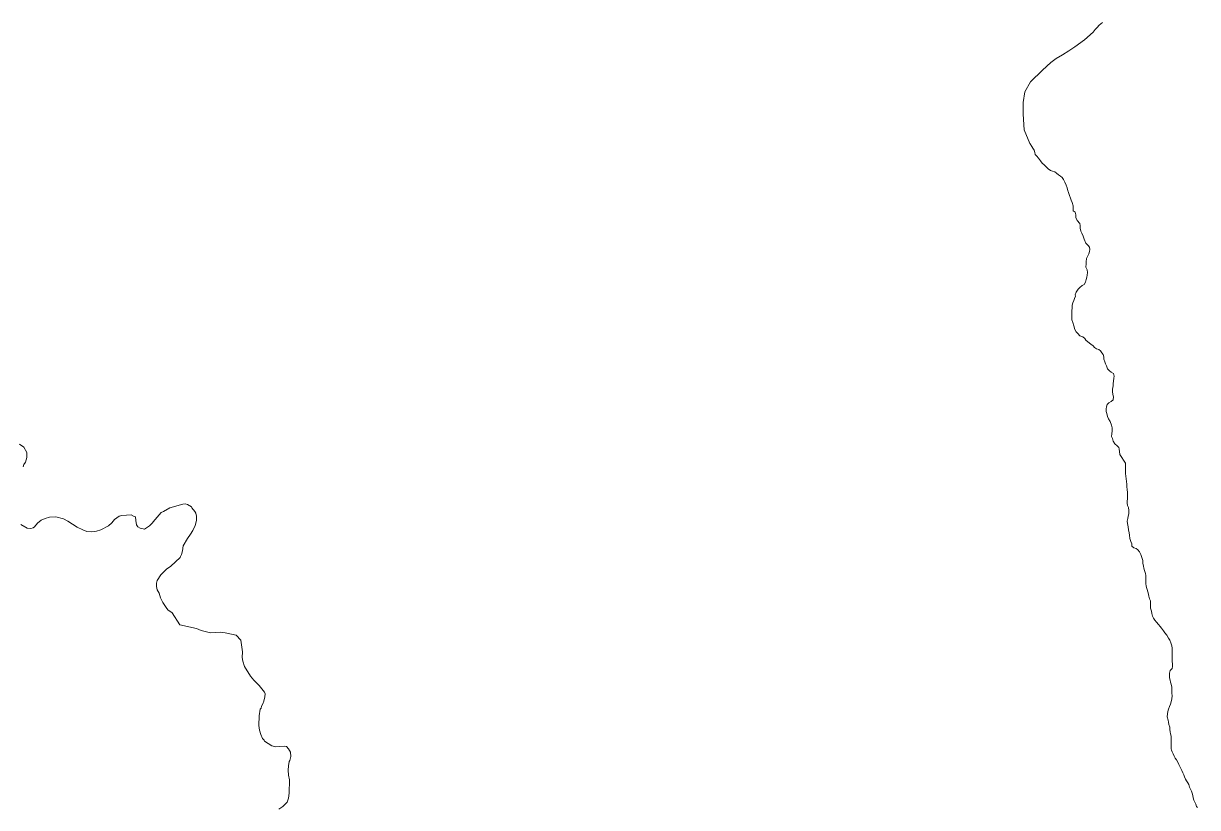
# Model space of a CAD drawing. Extents: x 553962 to 842807, y 8883888 to 9032388.
# Drawn here: x 592913 to 594068, y 8916524 to 8917295 of the extents above; entities that cross this region are included whole.
import ezdxf

# ---------------------------------------------------------------- set-up
doc = ezdxf.new("R2010")
doc.units = 0
doc.header["$LTSCALE"] = 200
doc.layers.add('6', color=7, linetype='Continuous', lineweight=13)

msp = doc.modelspace()

# ---------------------------------------------------------------- linework, layer by layer
at = {"layer": '6'}
for points in [[(593974.3, 8917296.2), (593970.9, 8917293.4), (593969.1, 8917291.2), (593967, 8917289.2), (593965, 8917286.7), (593956.6, 8917279), (593947, 8917272), (593941.1, 8917268.3), (593935.1, 8917264.2), (593935.1, 8917264.2), (593928.8, 8917260.8), (593923.4, 8917256.6), (593915.3, 8917249), (593903.6, 8917237.6), (593897.8, 8917227.8), (593896.4, 8917217.3), (593896.4, 8917205.8), (593897.2, 8917190.4), (593902.9, 8917177.1)], [(593902.9, 8917177.1), (593903.3, 8917176.8), (593904.7, 8917174.2), (593905.7, 8917172.4), (593907.1, 8917170.5), (593907.6, 8917168.2), (593908.2, 8917166.1), (593909.6, 8917164.5), (593911.5, 8917162.4), (593913.4, 8917160.1), (593915.1, 8917157.8), (593916.8, 8917155.9), (593918.8, 8917154), (593921, 8917152.1), (593923.3, 8917150.5), (593925.2, 8917149.7), (593927.4, 8917149.1), (593929.2, 8917147.8), (593931.1, 8917146.3)], [(593931.1, 8917146.3), (593932.9, 8917144.8), (593934.6, 8917143.4), (593935.8, 8917141.6), (593937.2, 8917139), (593938.6, 8917136.1), (593939.6, 8917133.4), (593940.2, 8917130.4), (593940.6, 8917129.7), (593941.3, 8917127.8), (593942, 8917125.9), (593942.7, 8917123.3), (593943.6, 8917121.1), (593944.4, 8917118.9), (593945.6, 8917115.6), (593945.6, 8917113.4), (593945.5, 8917110.8), (593947.3, 8917109.4), (593948.1, 8917106.8), (593948.1, 8917104.1), (593949.5, 8917101.2), (593951.9, 8917098.4), (593952.4, 8917096.3), (593952.4, 8917093.7), (593953.1, 8917090.6), (593954, 8917088.6), (593955.3, 8917085.7), (593956.2, 8917083), (593958, 8917078.9), (593960.2, 8917076.7), (593961.5, 8917074.9), (593961.7, 8917072.7), (593961.6, 8917070.6), (593961, 8917068.3), (593959.9, 8917066.4), (593958.7, 8917063.9), (593958.4, 8917060.7), (593958.2, 8917058.7), (593957.8, 8917055.3), (593959.4, 8917052.8), (593959.5, 8917050.1), (593959.2, 8917047.4), (593958.9, 8917045.3), (593958.2, 8917043.1), (593957.5, 8917040.4), (593956.4, 8917038.4), (593954.2, 8917037.3), (593951.9, 8917035.2), (593950.4, 8917033.6), (593948.4, 8917030.6), (593947.5, 8917028.2), (593947.6, 8917026.8), (593946.7, 8917024.4), (593946.1, 8917022.4), (593945.3, 8917020.3), (593944.6, 8917017.9), (593944.4, 8917015.8), (593944.3, 8917011.7), (593944.3, 8917009.3), (593944.2, 8917006), (593944.1, 8917003.4), (593945.1, 8917000.9), (593946.1, 8916997.5), (593947.1, 8916994), (593948.5, 8916991.6), (593949.9, 8916990.1), (593952, 8916987.6), (593955, 8916986.6), (593956.8, 8916985), (593958, 8916983.3), (593959.8, 8916981.8), (593962.7, 8916979.6), (593965, 8916977.8), (593966.6, 8916976.2), (593968.3, 8916974.8), (593970.8, 8916974.3), (593972.3, 8916972.9), (593973.6, 8916971.1), (593975.1, 8916969.2), (593975.6, 8916967.1), (593975.8, 8916964.8), (593976.7, 8916962.3), (593977.3, 8916960.3), (593978.3, 8916958.1), (593979.3, 8916955.4), (593981.2, 8916953.3), (593983, 8916952.1), (593985.2, 8916950.6), (593985.8, 8916948.1), (593985.5, 8916946.1), (593985.1, 8916943.1), (593984.9, 8916940.8), (593984.7, 8916938.6), (593984, 8916935.1), (593984, 8916932.8), (593984.6, 8916930.1), (593985.2, 8916927.7), (593984.7, 8916924.6), (593982.8, 8916923), (593980.7, 8916921.8), (593979, 8916920.3)], [(593979, 8916920.3), (593978.2, 8916918), (593978, 8916916), (593978, 8916913.3), (593978.5, 8916911.2), (593979.3, 8916908.4), (593980.3, 8916905.9), (593981.8, 8916903.3), (593983.1, 8916899.7), (593983.7, 8916897.3), (593983.7, 8916894.3), (593983.4, 8916891.3), (593983.1, 8916888.6), (593984.1, 8916886.7), (593984.8, 8916884), (593986.4, 8916881.6), (593988.6, 8916879.6), (593990.3, 8916877.7), (593990.7, 8916876.4), (593991.3, 8916870.8), (593997, 8916862.3), (593996.9, 8916853.1)], [(592908.8, 8916881.1), (592913.1, 8916878.3), (592916.1, 8916873), (592916.1, 8916868.1), (592914.8, 8916863.5), (592913.2, 8916861.2), (592912.4, 8916858.9)], [(593996.9, 8916853.1), (593996.9, 8916852.3), (593998.1, 8916841.7), (593998.4, 8916839.4), (593998.5, 8916836.3), (593998.8, 8916833.9), (593998.9, 8916831.7), (593998.9, 8916829.4), (593998.8, 8916827.2), (593998.7, 8916825), (593998.5, 8916823), (593999, 8916820.7), (594000, 8916818.7), (594000.2, 8916815.8), (594000.1, 8916812.4), (593999.7, 8916810.2), (593999.1, 8916808.1), (593998.6, 8916805.3), (593998.9, 8916802.9), (593999.6, 8916799.7), (593999.8, 8916796.9), (594000.5, 8916793.9), (594000.8, 8916791.7), (594001.1, 8916788.2), (594002.2, 8916785.5), (594003.1, 8916783), (594003.1, 8916780.8), (594005.2, 8916779.1), (594007.4, 8916778.3), (594009.2, 8916777), (594010.8, 8916775.2), (594011.9, 8916772.7), (594013.1, 8916769.7), (594013.9, 8916766.8), (594014.1, 8916764), (594014.5, 8916761.2), (594014.9, 8916759.2), (594015.8, 8916756.9), (594016.5, 8916753.8), (594016.9, 8916751.8), (594017, 8916749.7), (594016.8, 8916747.5), (594016.9, 8916744.1), (594017.2, 8916741.5), (594017.9, 8916739.2), (594019.1, 8916734.7), (594020, 8916731.6), (594020.7, 8916728.8), (594021.4, 8916726.8), (594021.7, 8916724.8), (594021.6, 8916722), (594021.6, 8916719.8), (594022.6, 8916716.9), (594022.8, 8916714.6), (594023.4, 8916711.8), (594024.4, 8916710), (594025.8, 8916707.9), (594027.6, 8916705.9), (594029.3, 8916703.8), (594031, 8916701.6), (594032.4, 8916699.9), (594034.3, 8916697.5), (594035.6, 8916695.5), (594037.5, 8916693.1), (594039.1, 8916690.2), (594040.5, 8916688.1), (594041.4, 8916685.6), (594042.6, 8916682.6), (594042.9, 8916680.3), (594043, 8916678.3), (594042.7, 8916675.6), (594042.7, 8916673.2), (594042.7, 8916669.9), (594042.8, 8916667.1), (594043.1, 8916664.8), (594043.2, 8916662.4), (594043, 8916660.3), (594041, 8916658.4), (594040.1, 8916655.7), (594040.1, 8916653.3), (594040.3, 8916651.2), (594040.8, 8916648.8), (594041.2, 8916646.8), (594041.9, 8916644.8), (594042.5, 8916641.9), (594042.5, 8916638.7), (594042.5, 8916636.2), (594042.8, 8916633.5), (594042.6, 8916630.4), (594041.8, 8916627.7), (594041.1, 8916625.4), (594040.1, 8916623.1), (594039.2, 8916620.5), (594038.7, 8916618.1), (594038.3, 8916615.6), (594038.1, 8916612.8), (594038.8, 8916609.5), (594039.2, 8916607.5), (594039.5, 8916605.1), (594040.4, 8916602.6), (594040.7, 8916600.4)], [(592965.7, 8916799.6), (592971.1, 8916796.7), (592975.3, 8916795.1), (592975.3, 8916795.1), (592980.2, 8916794.9), (592984.7, 8916795.5), (592988.8, 8916796.7), (592996.4, 8916800.7), (592999.6, 8916803.7), (593002.3, 8916807), (593006.9, 8916810.2), (593009.7, 8916810.9), (593018.9, 8916811.5), (593021.6, 8916809.9), (593022.9, 8916809.5), (593023.3, 8916806), (593024, 8916801.8), (593025.3, 8916799.7), (593027.7, 8916798.3), (593031.8, 8916797.5), (593036.9, 8916800.8), (593039.9, 8916803.6), (593040.4, 8916804.7), (593048.4, 8916813.9), (593050.5, 8916814.8), (593056.7, 8916818.5), (593069.6, 8916822.2), (593071.9, 8916822.4), (593074.1, 8916821.8), (593078, 8916819.3), (593078.3, 8916818.5), (593081.3, 8916815), (593082.3, 8916813.2), (593082.9, 8916810.4), (593082.9, 8916806.1), (593081.6, 8916801), (593079.4, 8916796.2), (593077.2, 8916792.5), (593074.1, 8916788.4), (593069.8, 8916781), (593069.3, 8916776.1), (593068.4, 8916772.5), (593067.2, 8916770.7), (593067, 8916769.5), (593057.8, 8916761.1), (593053.4, 8916758.2), (593048, 8916752.6), (593044.2, 8916746.8), (593043.8, 8916744.4), (593043.8, 8916740.9), (593044.2, 8916737.7), (593046.2, 8916734.5), (593047.5, 8916729.8), (593049.9, 8916725.4), (593053.1, 8916720.5), (593055, 8916718.1), (593059, 8916715), (593066.5, 8916703.3), (593083.2, 8916699.6), (593087.7, 8916697.7), (593096.7, 8916695.6), (593106.8, 8916696.1), (593111.4, 8916695.6), (593122, 8916693.3)], [(592910.3, 8916802.2), (592916.3, 8916798.3), (592920.2, 8916798.1), (592922.2, 8916798.7), (592923.7, 8916799.8), (592926.5, 8916803.4), (592930.2, 8916806.3), (592934.1, 8916808.1), (592938.3, 8916809.3), (592944.5, 8916809.6), (592952.3, 8916807.6), (592956.4, 8916805.5), (592965.7, 8916799.6)], [(593122, 8916693.3), (593126.8, 8916688.3), (593128.2, 8916676.8), (593128.1, 8916671.3), (593128.5, 8916667.6), (593130.1, 8916662.3), (593136.3, 8916652.8), (593139.5, 8916648.8), (593144.8, 8916643.5), (593149.8, 8916637.2), (593150.5, 8916635.3), (593150.3, 8916632.6), (593149.3, 8916628.1), (593148.4, 8916625.5), (593147, 8916623.3), (593146.5, 8916621.2), (593145.8, 8916620.5), (593144.6, 8916613.9), (593144.2, 8916604.4), (593145, 8916599.8), (593146.2, 8916595.4), (593148.1, 8916591.6), (593149.5, 8916589.9), (593150, 8916588.8), (593157.2, 8916584.3), (593160.7, 8916583.4), (593169.3, 8916584), (593171.6, 8916583.7), (593173.7, 8916581.4), (593175.6, 8916578), (593175.8, 8916573.6), (593175, 8916569.8), (593174.3, 8916568.8), (593173.5, 8916564.7), (593173.1, 8916560.2), (593173.5, 8916555.3), (593174.5, 8916550.8), (593174.1, 8916537.8), (593173.4, 8916532.9), (593172.2, 8916528.9), (593171.7, 8916528.1), (593167.9, 8916524.7), (593164.1, 8916522.1)], [(594040.7, 8916600.4), (594041, 8916598.2), (594041.3, 8916596), (594042, 8916593.7), (594042, 8916591.4), (594042, 8916589.1), (594041.9, 8916586.2), (594041.9, 8916583.9), (594041.9, 8916581.4), (594042.2, 8916580.1), (594043, 8916578.2), (594043.9, 8916576.3), (594044.8, 8916574.2), (594045.9, 8916572.2), (594047, 8916570.4), (594048.3, 8916568.3), (594049.3, 8916566), (594050.4, 8916563.9), (594051.4, 8916561.8), (594052.4, 8916560), (594053.5, 8916557.6), (594054.3, 8916555.6), (594055.1, 8916553.7), (594056, 8916551.6), (594056.9, 8916549.8), (594058.2, 8916548), (594059.2, 8916546.1), (594060, 8916543.6), (594061, 8916541.7), (594062, 8916539.6), (594062.6, 8916537.6), (594063.3, 8916535.5), (594063.5, 8916533.2), (594064.2, 8916530.9), (594065.1, 8916528.8), (594066, 8916526.9), (594066.8, 8916524.7), (594067.8, 8916523.6)]]:
    msp.add_lwpolyline(points, dxfattribs=at)

doc.saveas('drawing.dxf')
